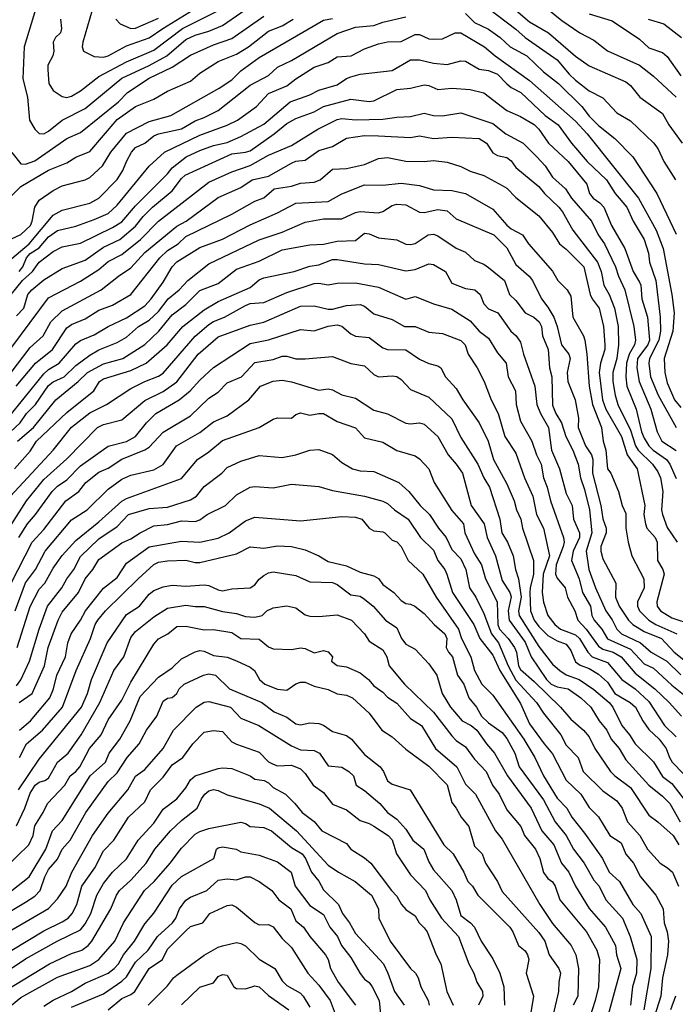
# Model space of a CAD drawing. Header units: metres. Extents: x -46681 to -43747, y -240911 to -237677.
# Tile 1012 of 1056: x -44151 to -44079, y -238518 to -238411. Entities that reach past the tile are written whole.
import ezdxf

# ---------------------------------------------------------------- set-up
doc = ezdxf.new("R2010")
doc.units = ezdxf.units.M
doc.layers.add('CONTOUR_INDEX', color=1, linetype='Continuous')
doc.layers.add('CONTOUR_INTER', color=3, linetype='Continuous')

msp = doc.modelspace()

# ---------------------------------------------------------------- linework, layer by layer
at = {"layer": 'CONTOUR_INDEX'}
for points, elevation in [([(-44148.72, -238409.02), (-44150.24, -238414.02), (-44150.4, -238417.52), (-44149.89, -238419.52), (-44149.66, -238422.02), (-44149.1, -238423.01), (-44148.6, -238423.47), (-44148.1, -238423.5), (-44147.6, -238423.24), (-44146.1, -238422.04), (-44143.6, -238420.76), (-44139.6, -238417.43), (-44136.6, -238416.05), (-44134.68, -238415.02), (-44132.6, -238413.22), (-44131.6, -238412.75), (-44130.1, -238412.32), (-44128.6, -238411.7), (-44120.6, -238406.16)], 75), ([(-44088.6, -238410.43), (-44086.1, -238411.2), (-44083.1, -238413.2), (-44082.1, -238414.13), (-44080.6, -238414.66), (-44080.1, -238415.09), (-44078.6, -238417.18)], 75), ([(-44150.81, -238438.52), (-44150.38, -238438.02), (-44149.98, -238437.02), (-44149.6, -238436.57), (-44148.6, -238435.96), (-44147.6, -238434.74), (-44146.6, -238434.05), (-44144.6, -238433.57), (-44142.6, -238432.87), (-44141.1, -238432.19), (-44140.1, -238431.28), (-44136.6, -238427.05), (-44134.95, -238425.52), (-44131.1, -238423.67), (-44128.1, -238422.56), (-44126.97, -238422.02), (-44124.91, -238420.52), (-44123.6, -238419.12), (-44121.6, -238418.29), (-44120.62, -238417.52), (-44118.6, -238416.23), (-44117.1, -238415.72), (-44116.1, -238415.13), (-44114.59, -238415.02), (-44113.1, -238414.23), (-44111.6, -238413.7), (-44110.6, -238413.48), (-44109.1, -238413.43), (-44107.6, -238412.69), (-44107.1, -238412.69), (-44106.1, -238413.15), (-44105.6, -238413.19), (-44104.6, -238413.14), (-44103.22, -238412.52), (-44102.6, -238412.5), (-44100.01, -238414.02), (-44098.85, -238415.02), (-44095.1, -238417.69), (-44090.1, -238422.14), (-44088.83, -238423.52), (-44083.24, -238430.52), (-44081.31, -238434.02), (-44080.55, -238436.02), (-44079.58, -238441.02), (-44079.32, -238443.02), (-44079.47, -238445.02), (-44080.42, -238448.02), (-44080.36, -238449.52), (-44080.1, -238450.67), (-44079.29, -238452.52), (-44078.6, -238453.35)], 80), ([(-44151.12, -238451.02), (-44149.02, -238448.52), (-44147.16, -238447.02), (-44145.6, -238444.68), (-44145.1, -238444.29), (-44143.6, -238443.67), (-44142.1, -238442.74), (-44140.6, -238442.18), (-44138.61, -238441.02), (-44135.44, -238437.02), (-44134.6, -238436.24), (-44133.46, -238435.52), (-44132.6, -238434.69), (-44127.6, -238432.28), (-44125.1, -238430.86), (-44124.1, -238430.48), (-44122.97, -238429.52), (-44121.1, -238429.21), (-44120.1, -238428.9), (-44118.6, -238428.8), (-44117.95, -238428.52), (-44116.6, -238427.35), (-44115.1, -238427.3), (-44113.1, -238426.85), (-44111.6, -238426.21), (-44110.6, -238426.08), (-44108.6, -238426.49), (-44106.6, -238426.54), (-44105.6, -238426.43), (-44104.1, -238426.59), (-44102.6, -238427.07), (-44101.6, -238427.6), (-44100.1, -238428.04), (-44098.1, -238429.14), (-44097.6, -238429.45), (-44096.6, -238430.45), (-44094.1, -238432.46), (-44092.6, -238434.26), (-44091.83, -238435.52), (-44091.1, -238436.08), (-44089.2, -238438.02), (-44088.5, -238441.02), (-44088.27, -238441.52), (-44087.53, -238442.52), (-44087.04, -238444.52), (-44086.9, -238446.52), (-44086.89, -238447.02), (-44087.36, -238448.52), (-44087.52, -238449.52), (-44087.16, -238452.52), (-44086.8, -238453.52), (-44085.09, -238456.52), (-44084.45, -238458.52), (-44083.37, -238460.02), (-44082.53, -238464.02), (-44082.63, -238465.02), (-44082.45, -238466.02), (-44082.31, -238466.52), (-44081.39, -238467.52), (-44081.17, -238468.02), (-44081.15, -238470.02), (-44080.56, -238471.02), (-44080.44, -238471.52), (-44081.21, -238474.52), (-44081.18, -238475.02), (-44080.82, -238475.52), (-44079.6, -238476.3), (-44077.36, -238477.02)], 85), ([(-44151.74, -238463.02), (-44147.1, -238458.02), (-44145.1, -238455.51), (-44143.1, -238453.94), (-44141.27, -238453.02), (-44138.6, -238451.28), (-44137.1, -238450.5), (-44135.6, -238449.94), (-44135.1, -238449.61), (-44131.6, -238445.58), (-44130.1, -238444.31), (-44129.6, -238443.96), (-44128.41, -238443.52), (-44126.1, -238442.22), (-44125.6, -238442.01), (-44124.1, -238441.92), (-44121.6, -238440.83), (-44118.6, -238439.85), (-44118.1, -238439.79), (-44117.1, -238439.96), (-44116.1, -238439.78), (-44114.1, -238439.76), (-44111.6, -238440.23), (-44108.6, -238441.54), (-44107.6, -238441.26), (-44107.1, -238441.43), (-44105.6, -238442.05), (-44103.6, -238442.62), (-44101.6, -238443.9), (-44100.62, -238445.02), (-44099.6, -238445.79), (-44098.6, -238447.39), (-44097.67, -238448.52), (-44097.44, -238450.02), (-44096.66, -238451.52), (-44096.56, -238453.02), (-44096.1, -238454.84), (-44094.86, -238457.02), (-44094.35, -238458.52), (-44093.85, -238459.52), (-44093.58, -238461.02), (-44093.19, -238462.02), (-44092.84, -238463.52), (-44091.42, -238467.52), (-44091.35, -238468.02), (-44091.45, -238468.52), (-44092.21, -238470.52), (-44092.28, -238471.52), (-44092.1, -238471.94), (-44091.22, -238473.02), (-44090.96, -238474.02), (-44090.18, -238475.52), (-44089.85, -238476.52), (-44088.93, -238477.52), (-44087.6, -238479.37), (-44087.1, -238479.69), (-44085.98, -238480.02), (-44085.13, -238480.52), (-44083.6, -238482.3), (-44081.46, -238484.02), (-44079.87, -238485.52), (-44078.55, -238487.02)], 90), ([(-44151.02, -238479.52), (-44149.6, -238475.05), (-44148.6, -238473.17), (-44147.99, -238472.52), (-44147.1, -238470.88), (-44146.1, -238469.48), (-44144.6, -238467.86), (-44142.1, -238465.83), (-44139.6, -238463.57), (-44139.1, -238463.29), (-44133.1, -238461.09), (-44131.33, -238459.02), (-44130.1, -238458.18), (-44128.6, -238456.94), (-44124.6, -238455.53), (-44123.1, -238454.61), (-44122.6, -238454.47), (-44121.1, -238454.52), (-44120.6, -238454.11), (-44120.1, -238453.94), (-44119.1, -238454.19), (-44118.1, -238453.99), (-44117.6, -238454.02), (-44116.1, -238454.88), (-44114.1, -238455.56), (-44113.1, -238456.67), (-44111.1, -238457.13), (-44109.6, -238458.03), (-44107.6, -238458.61), (-44107.1, -238458.93), (-44106.1, -238460.02), (-44105.5, -238461.52), (-44103.6, -238464.57), (-44102.3, -238466.02), (-44102.16, -238467.02), (-44101.1, -238469.32), (-44100.34, -238470.52), (-44099.9, -238472.02), (-44098.65, -238474.52), (-44098.58, -238477.02), (-44098.38, -238477.52), (-44097.45, -238478.52), (-44096.76, -238479.52), (-44096.54, -238480.02), (-44096.33, -238481.52), (-44096.1, -238481.93), (-44094.6, -238483.23), (-44091.75, -238486.02), (-44090.6, -238487.32), (-44089.23, -238488.52), (-44088.6, -238489.25), (-44088, -238490.52), (-44086.27, -238493.02), (-44085.79, -238493.52), (-44084.1, -238494.79), (-44082.1, -238497.8), (-44081.1, -238498.51), (-44079.46, -238500.02), (-44078.83, -238501.02)], 95), ([(-44150.87, -238495.02), (-44148.6, -238491.69), (-44144.01, -238486.02), (-44143.33, -238484.52), (-44142.9, -238483.02), (-44141.19, -238479.02), (-44139.1, -238475.93), (-44137.66, -238475.02), (-44136.6, -238473.69), (-44136.1, -238473.31), (-44135.1, -238472.9), (-44134.1, -238472.72), (-44132.6, -238472.82), (-44130.6, -238472.68), (-44130.1, -238472.74), (-44129.1, -238473.24), (-44128.6, -238473.34), (-44127.6, -238473.11), (-44125.6, -238473.01), (-44125.1, -238472.68), (-44124.6, -238472.05), (-44124.1, -238471.66), (-44123.6, -238471.36), (-44123.1, -238471.25), (-44120.6, -238471.68), (-44119.1, -238472.35), (-44116.6, -238472.44), (-44116.1, -238472.63), (-44114.6, -238473.76), (-44113.6, -238473.93), (-44113.1, -238474.24), (-44112.16, -238475.02), (-44110.81, -238476.52), (-44109.6, -238477.38), (-44109.07, -238478.52), (-44108.6, -238479.14), (-44107.6, -238479.7), (-44106.1, -238481.28), (-44105.21, -238482.52), (-44104.65, -238484.52), (-44103.72, -238486.02), (-44102.47, -238487.52), (-44101.49, -238488.02), (-44100.85, -238488.52), (-44099.81, -238490.02), (-44098.93, -238491.02), (-44097.52, -238493.52), (-44094.94, -238497.02), (-44093.76, -238499.52), (-44092.47, -238501.02), (-44091.61, -238503.02), (-44090.83, -238504.02), (-44090.1, -238505.52), (-44088.6, -238507.97), (-44086.82, -238510.02), (-44085.73, -238512.02), (-44085.63, -238513.02), (-44085.16, -238514.52), (-44086.92, -238521.02)], 100), ([(-44151.6, -238510.29), (-44147.6, -238507.96), (-44146.6, -238506.9), (-44145.68, -238505.52), (-44145.05, -238504.02), (-44142.81, -238500.02), (-44141.1, -238497.59), (-44138.94, -238495.02), (-44138.1, -238493.56), (-44137.1, -238492.83), (-44135.09, -238490.52), (-44133.97, -238488.52), (-44131.48, -238486.02), (-44130.6, -238485.46), (-44130.1, -238485.41), (-44127.75, -238486.02), (-44126.6, -238487.21), (-44124.64, -238488.02), (-44121.1, -238490.24), (-44120.1, -238490.69), (-44118.6, -238490.74), (-44118.04, -238491.02), (-44117.1, -238492.4), (-44115.6, -238492.55), (-44114.84, -238493.02), (-44114.33, -238493.52), (-44114.01, -238494.52), (-44113.1, -238495.11), (-44111.44, -238496.52), (-44110.61, -238497.52), (-44109.6, -238498.25), (-44108.6, -238499.31), (-44107.84, -238500.52), (-44106.66, -238501.52), (-44106.1, -238502.9), (-44105.6, -238503.75), (-44103.59, -238506.02), (-44103.12, -238507.02), (-44102.6, -238508.75), (-44101.57, -238509.52), (-44101.11, -238510.02), (-44100.4, -238511.52), (-44099.1, -238513.45), (-44098.35, -238515.02), (-44097.9, -238516.52), (-44097.84, -238518.52)], 105), ([(-44148.1, -238518.63), (-44147.1, -238517.97), (-44145.1, -238517.02), (-44143.6, -238516.12), (-44141.1, -238515.01), (-44140.44, -238514.52), (-44139.96, -238514.02), (-44139.41, -238513.02), (-44138.21, -238511.52), (-44137.1, -238509.65), (-44136.1, -238508.48), (-44134.1, -238505.44), (-44133.1, -238504.48), (-44129.56, -238502.52), (-44129.25, -238501.52), (-44129.1, -238501.34), (-44128.6, -238501.26), (-44127.11, -238501.52), (-44126.6, -238501.81), (-44124.6, -238502.14), (-44122.6, -238502.89), (-44121.13, -238504.02), (-44120.68, -238505.52), (-44119.1, -238507.65), (-44117.6, -238508.61), (-44116.9, -238510.02), (-44116.07, -238511.02), (-44115.63, -238512.02), (-44114.6, -238513.32), (-44113.6, -238515.06), (-44113.1, -238515.66), (-44112.6, -238516.04), (-44112.29, -238516.52), (-44111.51, -238518.02), (-44111.38, -238519.52)], 110)]:
    msp.add_lwpolyline(points, dxfattribs=dict(at, elevation=elevation))
at = {"layer": 'CONTOUR_INTER'}
for points, elevation in [([(-44142.83, -238410.02), (-44143.83, -238413.52), (-44143.93, -238414.02), (-44143.79, -238414.52), (-44142.6, -238415.1), (-44141.6, -238415.15), (-44141.08, -238415.02), (-44139.1, -238413.92), (-44136.6, -238413.05), (-44135.13, -238412.02), (-44129.45, -238408.52)], 73), ([(-44101.6, -238408.27), (-44096.6, -238412.1), (-44095.6, -238413.02), (-44092.1, -238415.45), (-44090.79, -238417.02), (-44090.1, -238417.65), (-44088.6, -238418.81), (-44087.1, -238419.58), (-44085.6, -238421.21), (-44084.1, -238422.08), (-44081.6, -238424.49), (-44081.1, -238425.1), (-44080.46, -238426.52), (-44079.2, -238428.52)], 78), ([(-44146.28, -238411.02), (-44146.17, -238412.02), (-44146.29, -238412.52), (-44146.82, -238413.02), (-44147.08, -238413.52), (-44147.02, -238414.52), (-44147.13, -238415.02), (-44147.65, -238416.02), (-44147.68, -238416.52), (-44147.55, -238418.02), (-44147.1, -238418.79), (-44146.1, -238419.45), (-44145.6, -238419.55), (-44145.1, -238419.39), (-44144.1, -238418.82), (-44142.1, -238417.28), (-44139.1, -238415.68), (-44136.1, -238414.41), (-44132.97, -238412.02), (-44128.6, -238409.86)], 74), ([(-44102.1, -238410.4), (-44101.1, -238411.37), (-44099.6, -238412.09), (-44098.31, -238413.02), (-44097.22, -238414.02), (-44095.41, -238415.02), (-44093.6, -238416.74), (-44091.95, -238418.02), (-44089.39, -238420.52), (-44088.6, -238421.59), (-44087.6, -238422.61), (-44085.8, -238424.02), (-44083.84, -238426.02), (-44081.23, -238430.02), (-44079.1, -238434.45)], 79), ([(-44096.62, -238410.02), (-44095.1, -238411.29), (-44093.06, -238412.52), (-44090.1, -238415.06), (-44088.6, -238416.11), (-44084.6, -238417.84), (-44084.1, -238418.25), (-44083.07, -238419.52), (-44080.6, -238421.31), (-44079.93, -238422.52), (-44078.46, -238424.52)], 77), ([(-44093.1, -238409.93), (-44091.6, -238411.15), (-44089.61, -238412.52), (-44088.1, -238413.32), (-44086.6, -238414.45), (-44083.1, -238416.02), (-44081.6, -238417.22), (-44079.1, -238419.52)], 76), ([(-44152.1, -238435.18), (-44150.6, -238434.5), (-44149.57, -238433.52), (-44149.37, -238433.02), (-44149.1, -238431.52), (-44148.6, -238430.76), (-44147.1, -238429.7), (-44146.1, -238429.17), (-44143.6, -238428.52), (-44143.1, -238428.26), (-44141.72, -238427.02), (-44140.8, -238425.52), (-44139.1, -238423.45), (-44136.6, -238422.16), (-44134.26, -238421.52), (-44128.98, -238418.52), (-44127.6, -238417.64), (-44126.6, -238416.66), (-44124.6, -238415.18), (-44117.6, -238411.14), (-44116.6, -238410.94)], 78), ([(-44151.6, -238425.55), (-44150.6, -238426.78), (-44150.1, -238426.82), (-44149.1, -238426.45), (-44145.6, -238424.04), (-44144.1, -238423.36), (-44139.95, -238420.02), (-44138.99, -238419.02), (-44136.6, -238417.46), (-44134.1, -238416.23), (-44132.1, -238414.92), (-44129.6, -238413.8), (-44127.6, -238413.12), (-44124.1, -238410.69)], 76), ([(-44151.6, -238437.12), (-44149.71, -238435.52), (-44147.1, -238432.4), (-44146.1, -238431.82), (-44143.1, -238431.08), (-44142.1, -238430.53), (-44140.1, -238428.51), (-44139.48, -238427.52), (-44139.1, -238426.52), (-44138.55, -238425.52), (-44138.1, -238425.02), (-44137.1, -238424.53), (-44136.1, -238423.75), (-44135.6, -238423.53), (-44133.1, -238422.98), (-44131.6, -238422.1), (-44130.6, -238421.74), (-44129.1, -238420.96), (-44125.6, -238418.21), (-44123.6, -238417.15), (-44122.6, -238416.25), (-44121.07, -238415.52), (-44116.1, -238412.58), (-44114.1, -238411.88), (-44112.1, -238411.71), (-44111.1, -238411.35), (-44108.6, -238410.76)], 79), ([(-44151.6, -238430.23), (-44150.6, -238429.25), (-44147.6, -238427.48), (-44145.6, -238426.66), (-44144.6, -238426.05), (-44143.1, -238425.43), (-44140.1, -238421.97), (-44138.1, -238420.53), (-44136.1, -238419.73), (-44134.6, -238418.88), (-44132.1, -238417.78), (-44131.1, -238416.9), (-44129.1, -238415.63), (-44127.1, -238414.82), (-44125.79, -238414.02), (-44123.6, -238412.31), (-44122.1, -238411.73), (-44120.89, -238411.02)], 77), ([(-44140.24, -238411.02), (-44139.79, -238411.52), (-44138.62, -238412.02), (-44138.1, -238411.98), (-44135.6, -238410.92)], 72), ([(-44082.18, -238411.02), (-44080.46, -238411.52), (-44078.53, -238413.02)], 74), ([(-44151.65, -238441.02), (-44150.42, -238439.52), (-44149.35, -238438.52), (-44148.63, -238437.52), (-44147.1, -238436.35), (-44146.1, -238435.84), (-44144.1, -238435.43), (-44140.6, -238433.73), (-44139.6, -238433.11), (-44138.1, -238431.37), (-44134.6, -238427.86), (-44134.1, -238427.22), (-44132.56, -238426.02), (-44131.1, -238425.33), (-44129.6, -238424.78), (-44128.1, -238424.45), (-44126.6, -238423.79), (-44124.1, -238422.46), (-44121.23, -238420.02), (-44119.1, -238419.27), (-44118.1, -238418.75), (-44116.1, -238418.19), (-44115.1, -238417.5), (-44114.6, -238417.31), (-44113.6, -238417.01), (-44110.1, -238416.62), (-44108.1, -238415.44), (-44107.1, -238415.46), (-44105.6, -238415.8), (-44104.1, -238415.94), (-44102.6, -238415.57), (-44102.1, -238415.61), (-44100.6, -238416.45), (-44099.6, -238416.62), (-44098.59, -238417.02), (-44097.6, -238418.06), (-44097.1, -238418.47), (-44096.07, -238419.02), (-44093.39, -238421.52), (-44091.99, -238422.52), (-44090.53, -238424.52), (-44088.82, -238426.52), (-44086.72, -238428.52), (-44085.76, -238430.02), (-44084.48, -238431.52), (-44083.82, -238433.02), (-44082.61, -238435.02), (-44082.14, -238436.52), (-44082.02, -238437.52), (-44081.32, -238439.52), (-44080.86, -238443.52), (-44080.84, -238445.02), (-44080.99, -238446.02), (-44082.01, -238448.02), (-44082.11, -238448.52), (-44081.93, -238450.02), (-44081.08, -238452.02), (-44079.1, -238455.52)], 81), ([(-44151.1, -238443.35), (-44150.27, -238442.52), (-44149.85, -238441.02), (-44149.43, -238440.52), (-44148.1, -238439.42), (-44146.1, -238438.18), (-44143.6, -238437.27), (-44141.6, -238435.86), (-44139.81, -238435.02), (-44138.1, -238433.57), (-44137.27, -238432.52), (-44136.26, -238431.52), (-44134.1, -238429.74), (-44133.1, -238428.39), (-44132.68, -238428.02), (-44127.6, -238425.71), (-44126.1, -238425.53), (-44125.6, -238425.36), (-44122.96, -238423.52), (-44121.6, -238422.37), (-44120.6, -238421.85), (-44118.6, -238421.1), (-44117.6, -238420.52), (-44114.6, -238419.73), (-44112.6, -238419.98), (-44112.1, -238419.9), (-44109.6, -238418.68), (-44108.1, -238418.53), (-44106.6, -238418.16), (-44106.1, -238418.23), (-44105.1, -238418.68), (-44103.6, -238418.55), (-44101.6, -238418.67), (-44100.1, -238419.05), (-44097.6, -238420.97), (-44096.1, -238421.63), (-44094.6, -238422.51), (-44094.1, -238423.02), (-44093.06, -238424.52), (-44090.91, -238426.52), (-44088.87, -238429.02), (-44088.56, -238430.02), (-44088.18, -238430.52), (-44087.45, -238431.02), (-44087, -238431.52), (-44086.18, -238433.52), (-44084.72, -238436.02), (-44083.79, -238438.52), (-44083.1, -238439.7), (-44082.97, -238440.02), (-44082.86, -238441.52), (-44082.26, -238443.52), (-44082.04, -238446.02), (-44082.21, -238446.52), (-44083.32, -238448.02), (-44083.41, -238449.02), (-44083.17, -238450.52), (-44081.89, -238453.52), (-44081.17, -238456.02), (-44080.67, -238457.02), (-44079.1, -238458.03)], 82), ([(-44151.6, -238446.77), (-44147.6, -238441.39), (-44144.1, -238439.59), (-44142.1, -238438.3), (-44141.1, -238437.45), (-44139.6, -238436.66), (-44137.57, -238435.02), (-44135.6, -238433.02), (-44130.1, -238428.78), (-44127.6, -238427.64), (-44125.6, -238426.96), (-44123.6, -238425.83), (-44121.1, -238424.78), (-44118.21, -238423.02), (-44116.1, -238421.97), (-44115.6, -238421.85), (-44114.1, -238421.99), (-44111.1, -238421.9), (-44109.6, -238421.68), (-44108.1, -238421.64), (-44106.6, -238421.27), (-44105.6, -238421.5), (-44104.6, -238421.55), (-44102.6, -238421.24), (-44099.1, -238422.37), (-44097.7, -238423.52), (-44095.79, -238424.52), (-44094.31, -238426.02), (-44093.39, -238427.02), (-44092.6, -238428.24), (-44091.18, -238429.52), (-44090.52, -238430.52), (-44088.36, -238433.02), (-44087.62, -238434.52), (-44086.94, -238435.52), (-44085.73, -238438.02), (-44085.41, -238439.02), (-44084.7, -238440.52), (-44083.75, -238444.52), (-44083.57, -238446.02), (-44083.65, -238446.52), (-44084.24, -238447.52), (-44084.52, -238448.52), (-44084.59, -238450.02), (-44084.48, -238451.02), (-44083.48, -238453.52), (-44082.88, -238456.02), (-44082.6, -238456.68), (-44082.08, -238457.52), (-44081.61, -238458.02), (-44080.17, -238459.02), (-44079.8, -238459.52), (-44079.1, -238461.1)], 83), ([(-44151.67, -238449.52), (-44149.6, -238446.81), (-44148.19, -238445.52), (-44147.35, -238444.02), (-44146.1, -238442.8), (-44141.83, -238440.52), (-44139.96, -238439.02), (-44138.6, -238438.11), (-44137.1, -238436.47), (-44133.6, -238433.59), (-44132.58, -238433.02), (-44129.1, -238430.47), (-44126.6, -238429.36), (-44125.38, -238428.52), (-44123.6, -238428.14), (-44121.1, -238426.71), (-44120.6, -238426.51), (-44119.6, -238426.38), (-44118.1, -238425.33), (-44116.6, -238424.9), (-44115.1, -238424), (-44113.1, -238423.71), (-44111.6, -238423.72), (-44108.1, -238423.9), (-44107.1, -238423.74), (-44105.6, -238424.02), (-44103.6, -238423.87), (-44100.6, -238424.04), (-44099.79, -238424.52), (-44099.1, -238425.6), (-44098.6, -238425.89), (-44097.6, -238426.09), (-44097.1, -238426.47), (-44096.6, -238427.2), (-44094.1, -238429.27), (-44093.49, -238430.02), (-44091.93, -238431.52), (-44091.52, -238432.02), (-44090.38, -238434.02), (-44087.71, -238437.52), (-44087.28, -238438.52), (-44086.99, -238440.02), (-44086.44, -238441.02), (-44085.86, -238442.52), (-44085.46, -238444.52), (-44085.4, -238446.52), (-44085.58, -238448.02), (-44086.04, -238449.52), (-44086.02, -238450.52), (-44085.78, -238452.02), (-44085.49, -238453.02), (-44084.1, -238455.82), (-44083.54, -238457.52), (-44083.26, -238458.02), (-44081.71, -238459.52), (-44081.1, -238460.35), (-44080.82, -238461.02), (-44080.58, -238462.52), (-44080.7, -238464.52), (-44080.61, -238465.02), (-44080.1, -238466.42), (-44078.99, -238468.02)], 84), ([(-44152.1, -238454.64), (-44148.1, -238449.69), (-44147.6, -238449.22), (-44146.43, -238448.52), (-44144.6, -238446.41), (-44144.1, -238446.04), (-44142.6, -238445.42), (-44141.1, -238444.51), (-44139.1, -238443.58), (-44137.1, -238442.26), (-44136.39, -238441.52), (-44135.1, -238439.7), (-44134.11, -238438.02), (-44133.6, -238437.46), (-44131.1, -238435.91), (-44128.6, -238435), (-44125.6, -238433.43), (-44122.6, -238432.11), (-44120.6, -238431.07), (-44117.1, -238430.9), (-44115.6, -238430.04), (-44113.1, -238429.07), (-44111.1, -238429.11), (-44109.1, -238428.9), (-44107.1, -238429.14), (-44105.6, -238429.62), (-44103.6, -238429.71), (-44102.1, -238430.01), (-44099.1, -238431.72), (-44097.6, -238433.46), (-44097.1, -238433.87), (-44095.88, -238434.52), (-44095.21, -238435.52), (-44092.6, -238438.49), (-44092.02, -238439.52), (-44091, -238440.52), (-44090.6, -238441.21), (-44090.38, -238443.52), (-44089.23, -238445.52), (-44089.07, -238446.02), (-44088.85, -238447.52), (-44088.61, -238451.02), (-44088.25, -238453.02), (-44087.27, -238455.52), (-44087.09, -238457.02), (-44086.79, -238458.02), (-44086.6, -238460.02), (-44086.24, -238460.52), (-44085.41, -238462.52), (-44085, -238464.02), (-44084.6, -238464.9), (-44084.6, -238466.52), (-44084.37, -238468.02), (-44083.96, -238469.52), (-44082.65, -238472.02), (-44082.62, -238473.02), (-44083.34, -238474.52), (-44083.32, -238475.02), (-44083.11, -238475.52), (-44082.1, -238476.55), (-44081.33, -238477.02), (-44079.03, -238478.02)], 86), ([(-44152.3, -238456.52), (-44150.7, -238455.02), (-44149.99, -238454.02), (-44149.02, -238453.02), (-44147.6, -238450.95), (-44147.1, -238450.57), (-44145.9, -238450.02), (-44144.6, -238448.76), (-44143.1, -238447.66), (-44142.1, -238447.05), (-44140.1, -238446.25), (-44139.1, -238445.69), (-44137.76, -238444.52), (-44136.6, -238443.82), (-44135.6, -238442.87), (-44134.54, -238441.52), (-44133.34, -238440.52), (-44132.39, -238439.52), (-44130.1, -238437.69), (-44124.6, -238435.07), (-44122.1, -238434.24), (-44119.6, -238433.14), (-44117.6, -238432.78), (-44115.6, -238432.79), (-44114.1, -238432.08), (-44113.6, -238431.97), (-44111.6, -238432.12), (-44111.1, -238431.97), (-44110.1, -238431.34), (-44109.6, -238431.19), (-44108.6, -238431.27), (-44107.1, -238432.04), (-44106.6, -238432.08), (-44105.1, -238431.75), (-44104.1, -238431.9), (-44103.1, -238432.78), (-44099.02, -238434.52), (-44097.6, -238435.93), (-44096.6, -238437.76), (-44095.15, -238439.02), (-44094.8, -238439.52), (-44093.81, -238441.52), (-44093.1, -238442.42), (-44092.46, -238443.52), (-44092.08, -238444.52), (-44091.62, -238446.52), (-44090.81, -238447.52), (-44090.67, -238448.02), (-44091, -238449.52), (-44090.94, -238450.52), (-44090.12, -238452.52), (-44089.78, -238454.52), (-44089.79, -238455.52), (-44088.99, -238457.52), (-44088.37, -238458.52), (-44088.21, -238459.02), (-44088.24, -238460.52), (-44087.33, -238464.02), (-44087.1, -238465.48), (-44086.74, -238466.52), (-44086.75, -238467.02), (-44087.33, -238468.52), (-44087.33, -238469.02), (-44087.1, -238469.85), (-44085.7, -238472.52), (-44085.73, -238474.02), (-44085.33, -238475.02), (-44084.31, -238476.52), (-44083.84, -238477.02), (-44082.6, -238477.79), (-44080.72, -238478.52), (-44079.33, -238480.02), (-44078.09, -238481.02)], 87), ([(-44150.99, -238457.02), (-44149.23, -238455.52), (-44146.8, -238452.52), (-44144.34, -238450.52), (-44143.35, -238449.52), (-44141.6, -238448.58), (-44139.47, -238448.02), (-44137.1, -238446.5), (-44135.54, -238445.02), (-44134.1, -238443.26), (-44132.6, -238442.11), (-44131.1, -238440.58), (-44129.1, -238439.84), (-44127.1, -238438.28), (-44124.6, -238437.39), (-44122.1, -238436.17), (-44119.1, -238435.6), (-44117.6, -238435.53), (-44116.1, -238435.21), (-44114.1, -238435.14), (-44113.1, -238434.34), (-44112.6, -238434.41), (-44111.6, -238434.86), (-44109.6, -238435.08), (-44108.6, -238435.56), (-44108.1, -238435.59), (-44107.6, -238435.46), (-44106.19, -238434.52), (-44105.6, -238434.47), (-44105.1, -238434.63), (-44103.1, -238435.99), (-44102.1, -238436.42), (-44101.1, -238437.34), (-44100.1, -238437.74), (-44099.6, -238438.09), (-44097.83, -238439.52), (-44097.29, -238441.02), (-44096.6, -238441.69), (-44095.6, -238443.02), (-44094.66, -238443.52), (-44094.07, -238444.02), (-44093.79, -238444.52), (-44093.69, -238445.52), (-44093.09, -238447.02), (-44092.94, -238449.02), (-44092.68, -238450.02), (-44092.6, -238453.11), (-44092.23, -238454.02), (-44091.61, -238455.02), (-44091.15, -238456.52), (-44090.38, -238458.02), (-44089.82, -238459.52), (-44089.54, -238461.02), (-44089.1, -238462.29), (-44088.56, -238464.52), (-44088.31, -238467.02), (-44088.94, -238469.02), (-44088.66, -238471.02), (-44087.93, -238473.02), (-44086.79, -238475.52), (-44086.1, -238476.49), (-44085.58, -238477.52), (-44085.08, -238478.02), (-44082.99, -238479.02), (-44081.85, -238480.02), (-44080.13, -238481.02), (-44078.6, -238482.5)], 88), ([(-44151.29, -238460.02), (-44149.6, -238458.12), (-44148.9, -238457.02), (-44145.6, -238453.88), (-44142.66, -238451.52), (-44142.03, -238450.52), (-44141.6, -238450.21), (-44138.6, -238449.32), (-44136.94, -238448.52), (-44134.64, -238446.52), (-44132.93, -238444.52), (-44130.6, -238442.72), (-44129.1, -238441.78), (-44125.6, -238440.27), (-44124.6, -238439.43), (-44124.1, -238439.23), (-44120.8, -238438.52), (-44119.1, -238437.93), (-44118.1, -238437.8), (-44116.6, -238437.23), (-44116.1, -238437.21), (-44113.1, -238437.67), (-44111.6, -238437.75), (-44108.6, -238438.46), (-44107.6, -238438.3), (-44106.1, -238437.68), (-44105.6, -238437.75), (-44104.29, -238438.52), (-44103.6, -238439.79), (-44102.1, -238440.36), (-44101.07, -238440.52), (-44100.51, -238441.02), (-44100.1, -238442.06), (-44099.6, -238442.58), (-44098.57, -238443.02), (-44097.15, -238445.02), (-44096.56, -238445.52), (-44096.1, -238446.23), (-44095.77, -238447.52), (-44094.54, -238451.02), (-44094.3, -238453.02), (-44093.9, -238454.02), (-44093.05, -238455.52), (-44092.71, -238458.02), (-44091.84, -238460.02), (-44091.1, -238462.74), (-44090.47, -238464.02), (-44090.31, -238465.52), (-44089.67, -238467.02), (-44089.66, -238467.52), (-44090.37, -238469.02), (-44090.53, -238470.02), (-44089.71, -238472.02), (-44089.33, -238473.52), (-44088.45, -238475.02), (-44088.31, -238476.02), (-44088.07, -238476.52), (-44087.22, -238477.52), (-44086.6, -238478.56), (-44084.1, -238479.7), (-44082.6, -238481.29), (-44081.6, -238481.78), (-44079.6, -238483.61), (-44077.6, -238485.22)], 89), ([(-44151.58, -238466.02), (-44149.99, -238463.52), (-44148.1, -238461.19), (-44145.6, -238458.93), (-44142.24, -238455.52), (-44141.6, -238455.21), (-44139.6, -238454.71), (-44137.1, -238452.58), (-44135.1, -238451.61), (-44133.6, -238450.56), (-44131.27, -238447.52), (-44129.1, -238445.63), (-44125.6, -238444.39), (-44124.1, -238444.06), (-44120.1, -238442.31), (-44118.6, -238442.28), (-44117.1, -238442.64), (-44116.6, -238442.62), (-44115.1, -238442.23), (-44113.6, -238442.12), (-44113.1, -238442.31), (-44112.1, -238443.13), (-44110.1, -238443.74), (-44108.77, -238444.52), (-44107.6, -238444.53), (-44106.1, -238445.15), (-44104.6, -238445.28), (-44102.6, -238446.06), (-44102.15, -238446.52), (-44101.82, -238447.52), (-44100.82, -238449.02), (-44100.05, -238450.52), (-44099.29, -238452.52), (-44098.53, -238454.02), (-44097.79, -238456.52), (-44096.6, -238458.34), (-44095.65, -238461.02), (-44094.75, -238463.02), (-44094.36, -238465.02), (-44093.59, -238466.52), (-44092.92, -238469.52), (-44093.63, -238471.52), (-44093.75, -238473.52), (-44093.6, -238474.58), (-44093.1, -238476.02), (-44092.35, -238477.02), (-44091.72, -238477.52), (-44090.1, -238478.12), (-44089.66, -238478.52), (-44088.74, -238480.02), (-44088.27, -238480.52), (-44086.6, -238481.17), (-44085.04, -238483.02), (-44083.6, -238484.01), (-44082.1, -238485.41), (-44080.37, -238488.02), (-44079.1, -238489.27)], 91), ([(-44150.83, -238467.52), (-44149.9, -238466.02), (-44149.01, -238465.02), (-44147.21, -238462.52), (-44146.6, -238461.92), (-44145.6, -238461.24), (-44144.1, -238459.71), (-44141.1, -238457.57), (-44139.1, -238457.04), (-44138.1, -238456.53), (-44136.91, -238455.02), (-44135.89, -238454.02), (-44133.32, -238452.52), (-44132.12, -238451.52), (-44131.1, -238450.37), (-44129.6, -238448.99), (-44125.6, -238446.37), (-44123.6, -238445.99), (-44120.1, -238444.84), (-44118.6, -238444.98), (-44117.1, -238444.5), (-44116.1, -238444.35), (-44115.6, -238444.5), (-44114.6, -238445.32), (-44114.1, -238445.57), (-44112.6, -238445.71), (-44111.1, -238446.85), (-44110.6, -238447.04), (-44108.6, -238447.06), (-44107.1, -238448.09), (-44106.1, -238448.55), (-44105.1, -238448.81), (-44104.78, -238449.02), (-44104.28, -238450.02), (-44103.1, -238451.27), (-44102.38, -238452.52), (-44100.6, -238455.02), (-44099.61, -238457.02), (-44099.06, -238459.02), (-44097.6, -238461.66), (-44096.78, -238463.52), (-44096.55, -238464.52), (-44096.07, -238465.52), (-44095.87, -238466.52), (-44094.69, -238470.02), (-44094.69, -238471.52), (-44095.06, -238473.02), (-44095.07, -238473.52), (-44095, -238475.52), (-44094.59, -238476.52), (-44094.1, -238477.24), (-44093.1, -238478.2), (-44092.1, -238478.78), (-44091.1, -238479.14), (-44090.6, -238479.84), (-44090.1, -238481.07), (-44089.6, -238481.44), (-44088.6, -238481.79), (-44087.6, -238482.41), (-44086.6, -238483.29), (-44085.79, -238484.52), (-44084.15, -238485.52), (-44083.56, -238486.02), (-44082.77, -238487.52), (-44082.1, -238488.47), (-44080.98, -238489.52), (-44080.19, -238490.52), (-44079.86, -238491.52), (-44079.56, -238492.02), (-44077.12, -238494.52)], 92), ([(-44151.68, -238472.52), (-44149.37, -238468.02), (-44148.1, -238466.64), (-44145.71, -238463.52), (-44144.27, -238462.52), (-44143.51, -238461.52), (-44142.1, -238460.4), (-44141.1, -238459.95), (-44139.6, -238458.98), (-44137.1, -238457.98), (-44136.6, -238457.66), (-44135.1, -238456.03), (-44132.1, -238454.27), (-44130.1, -238452.35), (-44129.1, -238451.67), (-44128.1, -238450.66), (-44126.52, -238450.02), (-44125.1, -238448.43), (-44123.1, -238448.12), (-44122.1, -238447.77), (-44121.6, -238447.74), (-44120.6, -238448.04), (-44119.6, -238448.05), (-44116.6, -238447.79), (-44114.6, -238448.55), (-44113.1, -238448.82), (-44112.1, -238449.74), (-44111.6, -238450.01), (-44110.1, -238449.89), (-44109.6, -238449.97), (-44109.1, -238450.3), (-44108.1, -238451.38), (-44106.1, -238452.24), (-44103.6, -238454.59), (-44102.6, -238456.62), (-44100.76, -238459.52), (-44100.11, -238461.02), (-44099.48, -238462.02), (-44098.37, -238465.52), (-44098.14, -238467.02), (-44097.52, -238468.02), (-44096.91, -238469.52), (-44096.65, -238471.02), (-44096.31, -238472.02), (-44096.01, -238474.02), (-44096.31, -238475.52), (-44096.24, -238476.02), (-44094.1, -238479.41), (-44092.6, -238481.35), (-44091.8, -238482.02), (-44091.1, -238482.51), (-44089.7, -238483.02), (-44088.1, -238484.09), (-44086.42, -238485.52), (-44086.03, -238486.02), (-44085.03, -238488.02), (-44084.2, -238489.02), (-44083.6, -238490.01), (-44081.6, -238491.98), (-44080.6, -238493.59), (-44079.6, -238494.35), (-44077.5, -238497.02)], 93), ([(-44151.23, -238475.52), (-44150.1, -238472.46), (-44149.01, -238471.02), (-44147.94, -238469.02), (-44145.1, -238465.59), (-44143.37, -238464.52), (-44141.1, -238462.24), (-44139.6, -238461.17), (-44138.6, -238460.73), (-44136.1, -238460.14), (-44135.1, -238459.58), (-44133.64, -238457.52), (-44131.1, -238456.07), (-44129.6, -238454.9), (-44128.1, -238454.26), (-44125.75, -238452.52), (-44124.45, -238451.02), (-44123.1, -238450.47), (-44122.1, -238450.38), (-44121.1, -238450.54), (-44118.1, -238451.45), (-44117.1, -238451.31), (-44116.6, -238451.43), (-44115.6, -238451.97), (-44114.1, -238452.32), (-44112.1, -238453.64), (-44110.6, -238454.03), (-44108.6, -238455.07), (-44108.1, -238455.14), (-44107.1, -238455.03), (-44106.6, -238455.16), (-44105.11, -238456.52), (-44103.99, -238458.52), (-44103.1, -238459.52), (-44102.42, -238460.52), (-44101.47, -238464.02), (-44100.05, -238466.02), (-44099.74, -238467.52), (-44098.83, -238469.52), (-44098.1, -238472.2), (-44097.27, -238473.52), (-44097.1, -238474.01), (-44097.45, -238475.52), (-44097.35, -238476.52), (-44095.6, -238478.95), (-44094.95, -238480.52), (-44093.27, -238483.02), (-44092.77, -238483.52), (-44092.1, -238483.8), (-44090.88, -238484.02), (-44089.51, -238485.02), (-44088.42, -238486.02), (-44087.51, -238487.52), (-44086.68, -238488.52), (-44086.19, -238489.52), (-44085.32, -238490.52), (-44084.6, -238491.75), (-44082.1, -238494.54), (-44080.6, -238495.71), (-44079.82, -238496.52), (-44078.68, -238498.52)], 94), ([(-44151.1, -238483.71), (-44150.6, -238483.04), (-44149.68, -238481.02), (-44148.62, -238477.52), (-44147.69, -238475.02), (-44146.13, -238473.02), (-44145.6, -238472.02), (-44144.84, -238471.02), (-44144.1, -238469.6), (-44142.1, -238467.66), (-44140.1, -238466.32), (-44138.87, -238465.02), (-44136.6, -238464.36), (-44134.6, -238464.23), (-44132.1, -238463.42), (-44131.43, -238463.02), (-44130.6, -238461.98), (-44128.67, -238460.52), (-44128.1, -238459.9), (-44126.6, -238459.19), (-44124.6, -238458.58), (-44122.1, -238458.79), (-44120.6, -238458.52), (-44119.1, -238458.01), (-44118.1, -238457.94), (-44116.6, -238458.47), (-44115.6, -238459.36), (-44114.41, -238460.02), (-44113.6, -238460.26), (-44112.1, -238460.32), (-44109.38, -238461.52), (-44108.29, -238462.52), (-44107.05, -238464.02), (-44106.01, -238465.02), (-44105.06, -238466.52), (-44104.22, -238467.52), (-44103.6, -238468.84), (-44102.6, -238469.85), (-44102.05, -238471.02), (-44101.65, -238473.02), (-44100.96, -238474.02), (-44100.1, -238475.81), (-44099.28, -238478.02), (-44098.5, -238479.02), (-44097.44, -238481.52), (-44096.6, -238483.06), (-44094.35, -238485.52), (-44093.6, -238486.66), (-44091.69, -238489.02), (-44091.1, -238490.16), (-44089.8, -238491.52), (-44089.25, -238493.02), (-44087.1, -238495.14), (-44085.6, -238496.23), (-44085.02, -238497.02), (-44084.43, -238498.52), (-44083.07, -238500.02), (-44082.24, -238501.52), (-44080.85, -238503.02), (-44080.05, -238503.52), (-44079.52, -238504.02), (-44078.85, -238505.52)], 96), ([(-44150.8, -238485.52), (-44149.36, -238484.52), (-44148.03, -238481.52), (-44147.63, -238479.52), (-44146.53, -238476.52), (-44146.1, -238475.67), (-44144.33, -238473.52), (-44143.59, -238472.02), (-44142.76, -238471.02), (-44142.1, -238469.94), (-44139.6, -238468.1), (-44138.6, -238467.68), (-44137.6, -238467), (-44136.1, -238466.26), (-44134.6, -238466.11), (-44133.1, -238465.72), (-44131.6, -238465.77), (-44131.1, -238465.59), (-44130.28, -238465.02), (-44128.29, -238464.02), (-44127.1, -238462.88), (-44125.6, -238462.03), (-44125.1, -238461.95), (-44123.1, -238462.1), (-44121.1, -238461.7), (-44118.1, -238461.97), (-44116.6, -238462.4), (-44113.1, -238463.03), (-44111.1, -238463.58), (-44110.6, -238463.83), (-44109.85, -238464.52), (-44108.35, -238465.52), (-44107.01, -238467.52), (-44105.6, -238468.91), (-44105.13, -238470.02), (-44104.36, -238471.02), (-44104.12, -238471.52), (-44103.51, -238473.52), (-44101.19, -238477.02), (-44100.53, -238478.52), (-44099.1, -238480.35), (-44098.37, -238482.02), (-44096.1, -238485.62), (-44095.1, -238487.84), (-44093.53, -238490.02), (-44092.6, -238491.11), (-44091.1, -238493.98), (-44089.52, -238495.52), (-44088.6, -238496.97), (-44087.6, -238497.97), (-44086.34, -238500.02), (-44085.1, -238500.81), (-44084.6, -238502.06), (-44083.78, -238503.02), (-44082.99, -238504.52), (-44081.33, -238506.52), (-44080.54, -238508.02), (-44080.42, -238509.52), (-44080.09, -238510.52), (-44079.95, -238511.52), (-44080.05, -238513.02), (-44080.61, -238515.52), (-44080.79, -238517.52), (-44081.72, -238520.52)], 97), ([(-44150.76, -238488.52), (-44149.55, -238487.52), (-44147.45, -238485.02), (-44147.04, -238484.02), (-44146.67, -238482.52), (-44145.75, -238480.52), (-44145.47, -238479.02), (-44145.11, -238478.02), (-44144.1, -238476.53), (-44143.57, -238475.52), (-44141.6, -238473.05), (-44140.1, -238471.88), (-44139.1, -238470.32), (-44136.6, -238468.53), (-44133.1, -238467.93), (-44131.1, -238468.03), (-44129.1, -238467.59), (-44127.87, -238467.02), (-44126.1, -238465.71), (-44125.1, -238465.32), (-44120.1, -238465.71), (-44115.6, -238465.24), (-44114.1, -238465.29), (-44113.42, -238465.52), (-44112.6, -238466.5), (-44112.1, -238466.79), (-44111.1, -238466.9), (-44110.91, -238467.02), (-44110.1, -238467.8), (-44109.6, -238468.01), (-44109.1, -238468.52), (-44108.34, -238470.02), (-44106.76, -238471.52), (-44105.31, -238474.02), (-44102.88, -238477.52), (-44102.53, -238478.52), (-44101.53, -238480.52), (-44101.12, -238482.02), (-44100.31, -238483.52), (-44099.1, -238484.71), (-44095.74, -238489.52), (-44094.52, -238491.52), (-44093.6, -238493.52), (-44092.1, -238495.94), (-44091.05, -238497.02), (-44090.49, -238498.02), (-44089.1, -238499.75), (-44087.16, -238502.52), (-44086.43, -238504.02), (-44085.28, -238505.02), (-44083.84, -238507.52), (-44082.98, -238508.52), (-44081.86, -238511.02), (-44081.87, -238514.52), (-44082.66, -238519.02)], 98), ([(-44150.75, -238491.52), (-44149.99, -238490.02), (-44148.24, -238488.52), (-44146.05, -238486.02), (-44144.57, -238482.02), (-44143.02, -238478.52), (-44142.51, -238477.02), (-44142.2, -238476.52), (-44141.38, -238475.52), (-44137.81, -238472.02), (-44136.1, -238470.45), (-44135.6, -238470.2), (-44134.6, -238470.05), (-44132.6, -238469.99), (-44131.6, -238470.26), (-44131.1, -238470.24), (-44127.1, -238469.31), (-44125.6, -238468.54), (-44124.1, -238468.7), (-44122.6, -238468.44), (-44121.1, -238468.52), (-44119.6, -238468.87), (-44118.1, -238469.53), (-44117.1, -238470.15), (-44115.1, -238470.61), (-44113.6, -238471.32), (-44112.1, -238471.69), (-44111.6, -238472), (-44111.1, -238472.65), (-44109.92, -238473.52), (-44109.1, -238474.41), (-44108.6, -238474.71), (-44108.1, -238474.78), (-44107.63, -238475.02), (-44106.6, -238475.82), (-44105.53, -238477.02), (-44104.36, -238478.02), (-44104.13, -238478.52), (-44104.21, -238479.52), (-44103.96, -238480.02), (-44103.52, -238480.52), (-44102.97, -238482.52), (-44102.28, -238483.52), (-44101.74, -238485.02), (-44100.9, -238486.02), (-44100.36, -238487.02), (-44099.6, -238487.73), (-44098.1, -238488.78), (-44097.6, -238489.43), (-44096.72, -238491.02), (-44096.24, -238492.52), (-44093.6, -238496.12), (-44092.33, -238498.52), (-44091.1, -238500.02), (-44090.33, -238501.52), (-44089.16, -238503.02), (-44088.1, -238504.88), (-44087.51, -238505.52), (-44086.79, -238507.02), (-44084.97, -238509.02), (-44084.15, -238511.02), (-44083.4, -238513.52), (-44083.44, -238515.02), (-44083.87, -238516.52), (-44084.1, -238518.52)], 99), ([(-44151.1, -238498.95), (-44150.18, -238497.02), (-44149.6, -238495.39), (-44149.04, -238494.52), (-44148.6, -238494.19), (-44147.98, -238494.02), (-44147.6, -238493.76), (-44146.6, -238492.02), (-44145.46, -238491.02), (-44144.02, -238489.02), (-44141.98, -238485.52), (-44140.46, -238482.02), (-44139.39, -238480.52), (-44138.6, -238478.42), (-44138.1, -238477.77), (-44136.1, -238476.17), (-44134.6, -238475.23), (-44132.6, -238474.89), (-44131.6, -238475.05), (-44130.6, -238475.05), (-44128.6, -238475.58), (-44127.1, -238475.8), (-44126.1, -238476.14), (-44125.1, -238476.21), (-44124.3, -238476.02), (-44123.77, -238475.52), (-44123.1, -238475.2), (-44121.6, -238474.97), (-44120.6, -238475.2), (-44119.6, -238475.95), (-44119.1, -238476.11), (-44118.1, -238476.14), (-44116.1, -238475.94), (-44114.53, -238476.52), (-44113.12, -238478.02), (-44112.6, -238478.82), (-44111.1, -238479.77), (-44110.68, -238480.52), (-44110.41, -238481.52), (-44108.77, -238483.52), (-44105.6, -238486.57), (-44103.6, -238489.14), (-44103.1, -238489.64), (-44102.1, -238490.34), (-44101.1, -238491.69), (-44099.83, -238493.02), (-44099.16, -238494.52), (-44098.41, -238495.52), (-44097.6, -238497.2), (-44096.06, -238499.02), (-44095.68, -238500.02), (-44094.47, -238501.52), (-44094, -238502.52), (-44093.6, -238504.03), (-44093.1, -238504.71), (-44092.6, -238505.05), (-44092.31, -238505.52), (-44091.8, -238507.02), (-44088.9, -238510.52), (-44087.77, -238512.52), (-44087.48, -238513.52), (-44087.6, -238516.52), (-44087.96, -238518.02), (-44088.6, -238520.02)], 101), ([(-44153.6, -238504.73), (-44149.74, -238501.02), (-44149.28, -238500.02), (-44149.1, -238498.96), (-44148.17, -238497.52), (-44147.72, -238496.52), (-44145.82, -238494.52), (-44145.24, -238493.52), (-44144.6, -238493.05), (-44144.16, -238492.52), (-44143.12, -238490.52), (-44141.83, -238489.02), (-44141.1, -238487.41), (-44139.6, -238485.25), (-44138.6, -238483.31), (-44136.1, -238479.15), (-44135.6, -238478.57), (-44134.56, -238478.02), (-44133.6, -238477.23), (-44132.6, -238477.2), (-44130.6, -238477.58), (-44129.6, -238477.55), (-44127.6, -238477.88), (-44126.6, -238478.53), (-44124.6, -238478.6), (-44123.6, -238479.43), (-44123.1, -238479.67), (-44121.1, -238479.74), (-44120.1, -238479.56), (-44119.6, -238479.64), (-44118.6, -238480.1), (-44117.6, -238479.86), (-44117.1, -238479.98), (-44116.62, -238480.52), (-44116.73, -238481.02), (-44116.1, -238481.47), (-44115.1, -238481.61), (-44113.6, -238482.28), (-44112.68, -238483.02), (-44112.1, -238483.7), (-44111.1, -238484.39), (-44110.6, -238484.93), (-44109.6, -238485.57), (-44108.1, -238487.27), (-44106.89, -238488.02), (-44105.37, -238490.52), (-44103.05, -238492.52), (-44102.1, -238494.41), (-44100.99, -238495.52), (-44098.81, -238499.52), (-44098.1, -238500.4), (-44094, -238507.52), (-44092.6, -238509.59), (-44090.57, -238512.02), (-44090.07, -238513.02), (-44089.76, -238514.52), (-44089.85, -238517.52), (-44090.36, -238518.52)], 102), ([(-44151.6, -238506.01), (-44149.72, -238504.52), (-44147.9, -238501.52), (-44147.15, -238499.52), (-44146.1, -238498.39), (-44143.06, -238493.52), (-44141.37, -238492.02), (-44140.97, -238491.02), (-44139.82, -238489.52), (-44138.69, -238487.52), (-44137.6, -238484.85), (-44135.6, -238482.76), (-44134.1, -238481.74), (-44133.1, -238480.74), (-44131.6, -238479.99), (-44131.1, -238479.85), (-44130.6, -238479.91), (-44129.6, -238480.4), (-44128.1, -238480.57), (-44127.1, -238480.96), (-44125.6, -238481.66), (-44125.11, -238482.02), (-44124.58, -238483.02), (-44123.99, -238483.52), (-44122.6, -238484.07), (-44121.6, -238484.18), (-44120.6, -238483.49), (-44120.1, -238483.28), (-44119.6, -238483.3), (-44118.6, -238483.73), (-44117.1, -238484.11), (-44116.1, -238484.56), (-44115.1, -238484.7), (-44114.41, -238485.02), (-44112.6, -238486.66), (-44111.23, -238488.52), (-44110.1, -238489.25), (-44108.6, -238490.59), (-44106.1, -238492.44), (-44104.1, -238494.48), (-44103.6, -238496.41), (-44103.1, -238497.04), (-44102.58, -238498.02), (-44101.75, -238499.02), (-44101.1, -238501.18), (-44100.29, -238502.02), (-44099.92, -238503.02), (-44098.6, -238505.01), (-44098.1, -238506.13), (-44094.1, -238510.59), (-44093.43, -238511.52), (-44092.97, -238513.02), (-44091.9, -238514.52), (-44091.74, -238515.02), (-44091.93, -238516.02), (-44091.95, -238517.02), (-44092.53, -238519.52)], 103), ([(-44155.6, -238510.54), (-44150.1, -238507.29), (-44149.1, -238506.61), (-44148.51, -238506.02), (-44148.01, -238504.52), (-44147.6, -238503.71), (-44146.6, -238502.6), (-44146.12, -238501.52), (-44145.22, -238500.52), (-44143.52, -238497.52), (-44141.1, -238494.11), (-44140.1, -238493.17), (-44139.01, -238491.52), (-44137.72, -238490.02), (-44136.9, -238488.52), (-44135.77, -238487.02), (-44135.1, -238485.37), (-44134.6, -238485.05), (-44134.1, -238484.95), (-44133.6, -238484.54), (-44133.32, -238484.02), (-44132.81, -238483.52), (-44130.7, -238482.52), (-44130.1, -238482.4), (-44129.38, -238482.52), (-44127.85, -238484.02), (-44124.33, -238485.52), (-44122.99, -238486.52), (-44121.6, -238487.11), (-44120.6, -238487.85), (-44120.1, -238487.96), (-44119.1, -238487.72), (-44118.1, -238487.8), (-44117.6, -238487.99), (-44116.6, -238488.66), (-44115.1, -238489.1), (-44114.55, -238489.52), (-44113.1, -238491.2), (-44111.42, -238492.52), (-44111.05, -238493.02), (-44110.6, -238494.05), (-44110.1, -238494.41), (-44108.13, -238495.02), (-44104.45, -238501.02), (-44103.43, -238502.02), (-44102.27, -238504.02), (-44101.85, -238505.02), (-44101.32, -238505.52), (-44100.77, -238506.52), (-44097.28, -238510.02), (-44096.93, -238510.52), (-44096.32, -238512.02), (-44095.6, -238512.6), (-44095.33, -238513.02), (-44095.18, -238513.52), (-44095.49, -238515.02), (-44094.67, -238517.52), (-44095, -238519.52)], 104), ([(-44151.6, -238512.52), (-44148.1, -238510.4), (-44146.1, -238509.43), (-44145.46, -238509.02), (-44145, -238508.52), (-44144.5, -238507.52), (-44143.94, -238505.52), (-44142.55, -238503.52), (-44141.6, -238501.67), (-44140.47, -238500.52), (-44138.85, -238498.02), (-44137.1, -238496.36), (-44136.46, -238495.02), (-44135.1, -238493.64), (-44134.1, -238492.31), (-44132.95, -238491.52), (-44131.84, -238490.02), (-44130.6, -238488.75), (-44129.6, -238488.55), (-44128.6, -238488.67), (-44127.6, -238489.79), (-44127.1, -238490.07), (-44124.6, -238490.93), (-44123.6, -238491.98), (-44123.1, -238492.24), (-44122.6, -238492.4), (-44121.1, -238492.36), (-44120.1, -238492.76), (-44119.6, -238493.25), (-44118.71, -238494.52), (-44117.6, -238495.33), (-44116.6, -238496.6), (-44115.1, -238497.21), (-44113.6, -238498.39), (-44112.6, -238498.69), (-44112.1, -238498.98), (-44110.54, -238500.02), (-44110.1, -238500.5), (-44109.61, -238502.02), (-44108.1, -238504.31), (-44106.47, -238506.02), (-44105.99, -238507.02), (-44104.7, -238509.02), (-44102.88, -238511.02), (-44101.75, -238514.02), (-44101.18, -238515.02), (-44100.88, -238516.02), (-44100.26, -238517.02), (-44100.22, -238517.52), (-44100.69, -238518.52)], 106), ([(-44153.6, -238515.79), (-44150.1, -238513.45), (-44146.64, -238511.52), (-44144.1, -238510.28), (-44143.6, -238509.64), (-44142.98, -238508.52), (-44142.31, -238506.52), (-44141.6, -238505.24), (-44140.6, -238504.02), (-44139.1, -238502.54), (-44137.82, -238500.52), (-44136.1, -238498.66), (-44135.1, -238497.13), (-44133.6, -238496.01), (-44132.6, -238494.82), (-44132.1, -238493.93), (-44131.6, -238493.49), (-44129.1, -238492.72), (-44128.6, -238492.64), (-44127.6, -238492.71), (-44125.61, -238493.52), (-44125.1, -238493.86), (-44124.08, -238494.02), (-44123.6, -238494.28), (-44123.1, -238494.78), (-44121.75, -238495.52), (-44120.72, -238496.52), (-44119.91, -238497.52), (-44118.6, -238498.5), (-44117.76, -238499.52), (-44115.1, -238500.89), (-44114.6, -238501.52), (-44113.1, -238502.46), (-44112.44, -238503.02), (-44110.17, -238506.02), (-44109.6, -238506.61), (-44109.09, -238507.52), (-44108.6, -238508.08), (-44107.6, -238508.76), (-44107.15, -238509.52), (-44106.6, -238510.09), (-44106.29, -238510.52), (-44105.31, -238513.02), (-44104.78, -238514.02), (-44104.14, -238517.02), (-44103.44, -238518.52)], 107), ([(-44153.1, -238517.4), (-44147.48, -238514.02), (-44145.1, -238512.89), (-44143.95, -238512.52), (-44143.27, -238512.02), (-44142.86, -238511.52), (-44140.79, -238508.02), (-44140.17, -238506.52), (-44139.84, -238506.02), (-44138.6, -238504.9), (-44136.95, -238503.02), (-44136, -238501.52), (-44134.28, -238499.52), (-44133.1, -238498.37), (-44131.37, -238497.02), (-44130.9, -238496.02), (-44130.54, -238495.52), (-44130.1, -238495.16), (-44129.6, -238495), (-44129.1, -238495.12), (-44128.1, -238495.58), (-44124.6, -238496.55), (-44123.47, -238497.02), (-44120.55, -238499.52), (-44117.1, -238503.24), (-44115.97, -238504.02), (-44114.15, -238505.02), (-44112.34, -238506.52), (-44111.59, -238508.02), (-44111.54, -238509.02), (-44110.3, -238511.52), (-44108.1, -238514.51), (-44107.54, -238515.02), (-44107.27, -238515.52), (-44106.97, -238516.52), (-44106.18, -238518.02), (-44106.05, -238518.52)], 108), ([(-44151.62, -238518.52), (-44150.6, -238517.66), (-44146.6, -238515.47), (-44143.1, -238514.17), (-44142.09, -238513.52), (-44140.36, -238511.52), (-44139.41, -238509.52), (-44137.13, -238506.02), (-44136.06, -238505.02), (-44134.31, -238503.02), (-44133.1, -238501.38), (-44131.6, -238499.88), (-44131.1, -238499.58), (-44130.1, -238499.24), (-44126.6, -238498.57), (-44126.1, -238498.7), (-44125.58, -238499.02), (-44124.1, -238499.13), (-44123.28, -238499.52), (-44121.1, -238501.33), (-44119.91, -238502.02), (-44119.57, -238502.52), (-44118.89, -238504.02), (-44118.1, -238504.98), (-44117.6, -238505.93), (-44115.96, -238507.52), (-44115.53, -238508.52), (-44114.74, -238509.52), (-44114.1, -238510.7), (-44111.06, -238514.02), (-44110.56, -238515.02), (-44109.84, -238517.02), (-44108.79, -238518.52)], 109), ([(-44145.1, -238518.73), (-44141.6, -238517.27), (-44139.6, -238515.9), (-44139.1, -238515.43), (-44138.1, -238513.82), (-44136.73, -238512.52), (-44135.71, -238511.02), (-44134.05, -238509.52), (-44133.69, -238509.02), (-44133.31, -238508.02), (-44132.6, -238507.08), (-44132.1, -238506.75), (-44130.32, -238506.02), (-44129.1, -238504.88), (-44128.1, -238504.74), (-44127.1, -238504.85), (-44126.1, -238504.53), (-44125.6, -238504.52), (-44124.6, -238505.04), (-44123.24, -238506.02), (-44122.46, -238507.02), (-44121.15, -238508.02), (-44120.6, -238509.31), (-44119.78, -238510.02), (-44119.1, -238511.04), (-44117.38, -238513.02), (-44117.08, -238513.52), (-44116.82, -238514.52), (-44116, -238516.02), (-44114.11, -238518.52)], 111), ([(-44141.1, -238519.02), (-44139.6, -238517.8), (-44138.6, -238517.35), (-44138.16, -238517.02), (-44136.6, -238514.52), (-44135.15, -238513.52), (-44134.6, -238512.42), (-44132.6, -238510.39), (-44132.1, -238509.95), (-44130.77, -238509.52), (-44130, -238508.52), (-44128.1, -238507.63), (-44127.6, -238507.57), (-44127.1, -238507.82), (-44125.1, -238509.48), (-44124.6, -238509.75), (-44123.6, -238509.7), (-44123.1, -238509.96), (-44122.1, -238511.26), (-44121.1, -238512.21), (-44119.31, -238515.02), (-44118.1, -238516.34), (-44116.87, -238518.02), (-44116.1, -238520.02)], 112), ([(-44136.73, -238518.52), (-44134.6, -238516.42), (-44133.94, -238515.52), (-44133.6, -238515.24), (-44130.6, -238513.05), (-44129.1, -238512.19), (-44128.6, -238512.03), (-44127.1, -238511.69), (-44126.6, -238511.78), (-44126.1, -238512.04), (-44124.6, -238513.49), (-44122.89, -238514.52), (-44122.1, -238515.84), (-44121.6, -238516.35), (-44120.1, -238517.2), (-44119.81, -238517.52), (-44119.1, -238518.73)], 113), ([(-44133.1, -238518.47), (-44131.1, -238516.55), (-44129.6, -238516.07), (-44129.1, -238515.39), (-44128.6, -238515.16), (-44128.1, -238515.24), (-44127.36, -238516.52), (-44127.1, -238516.69), (-44126.1, -238516.74), (-44125.1, -238516.41), (-44124.6, -238516.53), (-44123.6, -238517.45), (-44121.37, -238519.02)], 114), ([(-44079.19, -238517.52), (-44079.75, -238519.02)], 96)]:
    msp.add_lwpolyline(points, dxfattribs=dict(at, elevation=elevation))

doc.saveas('drawing.dxf')
